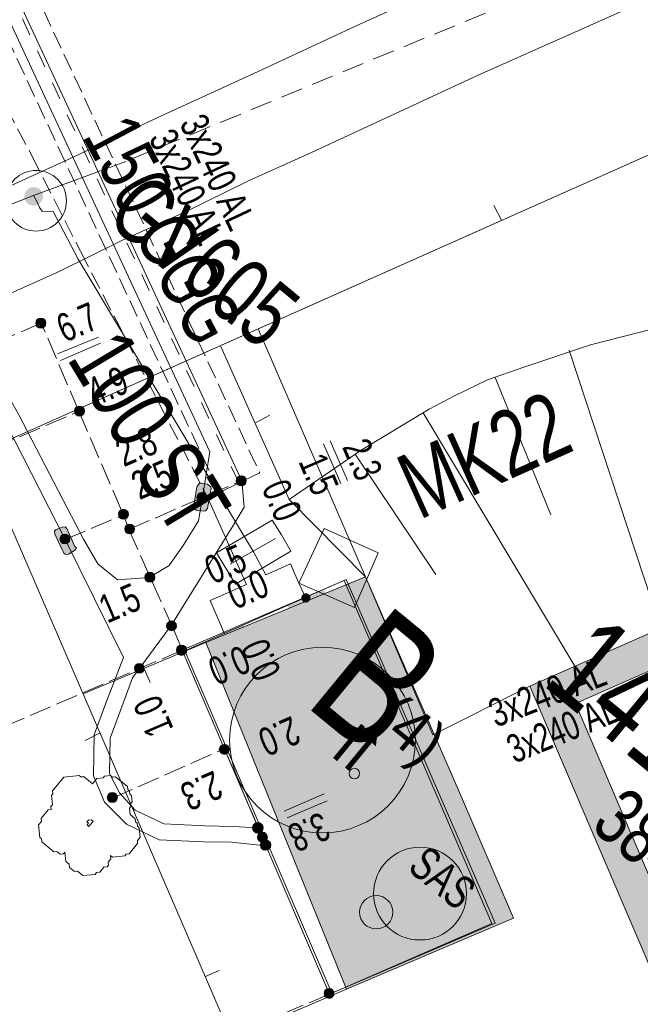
# Model space of a CAD drawing. Header units: metres. Extents: x -740 to 758, y -633 to 854.
# Tile 1025 of 1056: x 493 to 504, y 92 to 111. Entities that reach past the tile are written whole.
import ezdxf

# ---------------------------------------------------------------- set-up
doc = ezdxf.new("R2010")
doc.units = ezdxf.units.M
doc.header["$MEASUREMENT"] = 0
for name, pattern in [('333_125', [0.4576, 0.3328, -0.1248]), ('333_333', [0.6656, 0.3328, -0.3328]), ('416_125', [0.5408, 0.416, -0.1248]), ('416_208', [0.624, 0.416, -0.208])]:
    doc.linetypes.add(name, pattern=pattern)
for name, color, linetype in [('Gas.LOVION', 7, 'Continuous'), ('Gis.LOVION', 7, 'Continuous'), ('Grundkarte.LOVION', 7, 'Continuous'), ('Grundkarte_Text.LOVION', 7, 'Continuous'), ('Strom.LOVION', 7, 'Continuous'), ('StromBemass.LOVION', 7, 'Continuous'), ('Wasser.LOVION', 7, 'Continuous')]:
    doc.layers.add(name, color=color, linetype=linetype)
doc.styles.add('ERSTELLTER_STIL_1', font='arial.ttf')

msp = doc.modelspace()

# ---------------------------------------------------------------- hatches: boundary and pattern name
at = {"layer": 'Gas.LOVION', "linetype": 'Continuous', "lineweight": 13}
for points in [[(493.157, 107.532), (493.169, 107.55), (493.18, 107.569), (493.188, 107.589), (493.193, 107.611), (493.196, 107.632), (493.196, 107.654), (493.193, 107.676), (493.188, 107.697), (493.18, 107.718), (493.169, 107.737), (493.156, 107.755), (493.141, 107.771), (493.124, 107.785), (493.105, 107.796), (493.085, 107.806), (493.065, 107.812), (493.043, 107.816), (493.021, 107.818), (492.999, 107.816), (492.978, 107.812), (492.957, 107.805), (492.937, 107.796), (492.918, 107.784), (492.902, 107.77), (492.887, 107.754), (492.874, 107.736), (492.863, 107.717), (492.855, 107.696), (492.85, 107.675), (492.847, 107.653), (492.847, 107.631), (492.85, 107.61), (492.856, 107.588), (492.864, 107.568), (492.874, 107.549), (492.887, 107.531), (492.902, 107.515), (492.919, 107.501), (492.938, 107.489), (492.958, 107.48), (492.979, 107.473), (493, 107.469), (493.022, 107.468), (493.044, 107.47), (493.066, 107.474), (493.086, 107.481), (493.106, 107.49), (493.125, 107.502), (493.142, 107.516)], [(493.159, 107.533), (493.172, 107.551), (493.183, 107.57), (493.191, 107.59), (493.196, 107.612), (493.199, 107.633), (493.199, 107.655), (493.196, 107.677), (493.19, 107.698), (493.182, 107.719), (493.171, 107.738), (493.159, 107.756), (493.143, 107.772), (493.126, 107.786), (493.108, 107.797), (493.088, 107.807), (493.067, 107.813), (493.045, 107.817), (493.024, 107.819), (493.002, 107.817), (492.98, 107.813), (492.959, 107.806), (492.939, 107.797), (492.921, 107.785), (492.904, 107.771), (492.889, 107.755), (492.876, 107.737), (492.866, 107.718), (492.858, 107.697), (492.852, 107.676), (492.85, 107.654), (492.85, 107.632), (492.852, 107.61), (492.858, 107.589), (492.866, 107.569), (492.877, 107.55), (492.89, 107.532), (492.905, 107.516), (492.922, 107.502), (492.94, 107.49), (492.96, 107.481), (492.981, 107.474), (493.003, 107.47), (493.025, 107.469), (493.047, 107.47), (493.068, 107.475), (493.089, 107.481), (493.109, 107.491), (493.127, 107.503), (493.144, 107.517)], [(498.506, 100.217), (497.811, 99.927), (497.949, 99.571), (498.645, 99.861)], [(498.221, 100.016), (498.228, 100.024), (498.233, 100.034), (498.237, 100.044), (498.239, 100.055), (498.241, 100.066), (498.241, 100.076), (498.239, 100.087), (498.237, 100.098), (498.233, 100.108), (498.227, 100.117), (498.221, 100.126), (498.213, 100.134), (498.205, 100.141), (498.196, 100.147), (498.186, 100.151), (498.176, 100.155), (498.165, 100.157), (498.154, 100.157), (498.143, 100.157), (498.132, 100.155), (498.122, 100.151), (498.112, 100.147), (498.103, 100.141), (498.095, 100.134), (498.087, 100.126), (498.081, 100.117), (498.076, 100.107), (498.072, 100.097), (498.069, 100.087), (498.068, 100.076), (498.068, 100.065), (498.069, 100.054), (498.072, 100.044), (498.076, 100.034), (498.081, 100.024), (498.088, 100.015), (498.095, 100.007), (498.104, 100), (498.113, 99.995), (498.123, 99.99), (498.133, 99.987), (498.144, 99.985), (498.155, 99.984), (498.165, 99.985), (498.176, 99.987), (498.186, 99.99), (498.196, 99.995), (498.205, 100.001), (498.214, 100.008)]]:
    msp.add_hatch(color=7, dxfattribs=at).paths.add_polyline_path(points)
at = {"layer": 'Grundkarte.LOVION', "linetype": 'Continuous', "lineweight": 18}
for points in [[(507.378, 88.375), (503.237, 98.079), (513.55, 102.634), (525.335, 101.51), (525.568, 100.942), (526.017, 101.488), (525.778, 102.115), (513.455, 103.304), (502.378, 98.408), (506.783, 88.11)], [(498.917, 92.691), (502.067, 94.033), (501.033, 96.444), (499.28, 100.47), (496.268, 99.23)]]:
    msp.add_hatch(color=254, dxfattribs=at).paths.add_polyline_path(points)
at = {"layer": 'Strom.LOVION', "linetype": 'Continuous', "lineweight": 13}
for points in [[(496.099, 102.169), (496.045, 101.809), (496.051, 101.75), (496.083, 101.724), (496.113, 101.727), (496.232, 101.709), (496.262, 101.712), (496.301, 101.76), (496.368, 102.136), (496.365, 102.165), (496.301, 102.218), (496.181, 102.236), (496.152, 102.233)], [(493.423, 101.272), (493.591, 100.918), (493.623, 100.892), (493.681, 100.898), (493.793, 100.968), (493.832, 101.016), (493.8, 101.042), (493.649, 101.382), (493.617, 101.409), (493.558, 101.403), (493.444, 101.362), (493.417, 101.33)]]:
    msp.add_hatch(color=7, dxfattribs=at).paths.add_polyline_path(points)
at = {"layer": 'Strom.LOVION', "linetype": 'Continuous', "lineweight": 18}
for points in [[(497.326, 95.671), (497.333, 95.681), (497.339, 95.693), (497.344, 95.704), (497.347, 95.717), (497.348, 95.729), (497.348, 95.742), (497.347, 95.755), (497.344, 95.767), (497.339, 95.779), (497.333, 95.79), (497.325, 95.8), (497.317, 95.809), (497.307, 95.817), (497.296, 95.824), (497.284, 95.829), (497.272, 95.833), (497.26, 95.836), (497.247, 95.836), (497.235, 95.836), (497.222, 95.833), (497.21, 95.829), (497.199, 95.824), (497.188, 95.817), (497.178, 95.809), (497.169, 95.8), (497.162, 95.789), (497.156, 95.778), (497.151, 95.766), (497.148, 95.754), (497.147, 95.741), (497.147, 95.729), (497.148, 95.716), (497.151, 95.704), (497.156, 95.692), (497.162, 95.681), (497.17, 95.671), (497.179, 95.661), (497.188, 95.653), (497.199, 95.647), (497.211, 95.641), (497.223, 95.637), (497.235, 95.635), (497.248, 95.634), (497.261, 95.635), (497.273, 95.637), (497.285, 95.641), (497.297, 95.647), (497.307, 95.654), (497.317, 95.662)], [(497.471, 95.348), (497.478, 95.358), (497.484, 95.369), (497.488, 95.381), (497.492, 95.393), (497.493, 95.405), (497.493, 95.417), (497.491, 95.43), (497.488, 95.441), (497.484, 95.453), (497.478, 95.464), (497.47, 95.474), (497.462, 95.483), (497.452, 95.49), (497.442, 95.497), (497.431, 95.502), (497.419, 95.506), (497.407, 95.508), (497.395, 95.509), (497.382, 95.508), (497.37, 95.506), (497.359, 95.502), (497.347, 95.497), (497.337, 95.49), (497.328, 95.482), (497.319, 95.473), (497.312, 95.463), (497.306, 95.452), (497.302, 95.441), (497.299, 95.429), (497.297, 95.417), (497.297, 95.404), (497.299, 95.392), (497.302, 95.38), (497.306, 95.369), (497.312, 95.358), (497.32, 95.348), (497.328, 95.339), (497.338, 95.331), (497.348, 95.325), (497.359, 95.319), (497.371, 95.316), (497.383, 95.313), (497.395, 95.313), (497.408, 95.313), (497.42, 95.316), (497.431, 95.32), (497.443, 95.325), (497.453, 95.332), (497.462, 95.339)]]:
    msp.add_hatch(color=1, dxfattribs=at).paths.add_polyline_path(points)
at = {"layer": 'StromBemass.LOVION', "linetype": 'Continuous', "lineweight": 13}
for points in [[(493.229, 105.191), (493.236, 105.201), (493.241, 105.211), (493.246, 105.223), (493.249, 105.234), (493.25, 105.246), (493.25, 105.258), (493.248, 105.27), (493.245, 105.281), (493.241, 105.292), (493.235, 105.302), (493.228, 105.312), (493.22, 105.321), (493.211, 105.328), (493.201, 105.335), (493.19, 105.34), (493.179, 105.343), (493.167, 105.345), (493.155, 105.346), (493.143, 105.345), (493.132, 105.343), (493.12, 105.339), (493.11, 105.334), (493.1, 105.328), (493.091, 105.32), (493.082, 105.312), (493.076, 105.302), (493.07, 105.291), (493.065, 105.28), (493.063, 105.269), (493.061, 105.257), (493.061, 105.245), (493.063, 105.233), (493.066, 105.222), (493.07, 105.211), (493.076, 105.201), (493.083, 105.191), (493.091, 105.182), (493.1, 105.175), (493.11, 105.168), (493.121, 105.163), (493.132, 105.16), (493.144, 105.158), (493.156, 105.157), (493.168, 105.158), (493.179, 105.16), (493.191, 105.164), (493.201, 105.169), (493.211, 105.175), (493.221, 105.183)], [(493.23, 105.195), (493.237, 105.205), (493.243, 105.215), (493.247, 105.226), (493.25, 105.238), (493.251, 105.249), (493.251, 105.261), (493.25, 105.273), (493.247, 105.285), (493.242, 105.296), (493.237, 105.306), (493.23, 105.316), (493.221, 105.324), (493.212, 105.332), (493.202, 105.338), (493.191, 105.343), (493.18, 105.347), (493.168, 105.349), (493.157, 105.35), (493.145, 105.349), (493.133, 105.347), (493.122, 105.343), (493.111, 105.338), (493.101, 105.331), (493.092, 105.324), (493.084, 105.315), (493.077, 105.305), (493.071, 105.295), (493.067, 105.284), (493.064, 105.272), (493.062, 105.261), (493.062, 105.249), (493.064, 105.237), (493.067, 105.225), (493.071, 105.214), (493.077, 105.204), (493.084, 105.194), (493.092, 105.186), (493.102, 105.178), (493.112, 105.172), (493.122, 105.167), (493.134, 105.163), (493.145, 105.161), (493.157, 105.16), (493.169, 105.161), (493.181, 105.163), (493.192, 105.167), (493.203, 105.172), (493.213, 105.179), (493.222, 105.186)], [(493.234, 105.193), (493.241, 105.203), (493.247, 105.213), (493.251, 105.225), (493.254, 105.236), (493.255, 105.248), (493.255, 105.26), (493.254, 105.272), (493.251, 105.283), (493.246, 105.294), (493.24, 105.305), (493.233, 105.314), (493.225, 105.323), (493.216, 105.331), (493.206, 105.337), (493.195, 105.342), (493.184, 105.346), (493.172, 105.348), (493.16, 105.349), (493.148, 105.348), (493.136, 105.346), (493.125, 105.342), (493.114, 105.337), (493.104, 105.33), (493.095, 105.323), (493.087, 105.314), (493.08, 105.304), (493.074, 105.294), (493.07, 105.283), (493.067, 105.271), (493.066, 105.259), (493.066, 105.247), (493.067, 105.236), (493.07, 105.224), (493.075, 105.213), (493.08, 105.202), (493.087, 105.193), (493.096, 105.184), (493.105, 105.177), (493.115, 105.17), (493.126, 105.165), (493.137, 105.162), (493.149, 105.159), (493.161, 105.159), (493.173, 105.159), (493.184, 105.162), (493.196, 105.165), (493.206, 105.171), (493.217, 105.177), (493.226, 105.185)], [(493.96, 103.535), (493.967, 103.545), (493.972, 103.555), (493.976, 103.566), (493.979, 103.578), (493.981, 103.589), (493.981, 103.601), (493.979, 103.613), (493.976, 103.624), (493.972, 103.635), (493.966, 103.646), (493.959, 103.655), (493.951, 103.664), (493.942, 103.671), (493.932, 103.678), (493.921, 103.683), (493.91, 103.686), (493.898, 103.689), (493.887, 103.689), (493.875, 103.688), (493.863, 103.686), (493.852, 103.683), (493.841, 103.677), (493.831, 103.671), (493.822, 103.664), (493.814, 103.655), (493.807, 103.645), (493.802, 103.635), (493.797, 103.624), (493.794, 103.612), (493.793, 103.601), (493.793, 103.589), (493.794, 103.577), (493.797, 103.566), (493.802, 103.555), (493.808, 103.544), (493.815, 103.535), (493.823, 103.526), (493.832, 103.519), (493.842, 103.512), (493.852, 103.507), (493.864, 103.504), (493.875, 103.502), (493.887, 103.501), (493.899, 103.502), (493.911, 103.504), (493.922, 103.508), (493.932, 103.513), (493.942, 103.519), (493.952, 103.527)], [(497.008, 102.219), (497.015, 102.229), (497.021, 102.239), (497.025, 102.25), (497.028, 102.262), (497.03, 102.274), (497.03, 102.285), (497.028, 102.297), (497.025, 102.309), (497.021, 102.32), (497.015, 102.33), (497.008, 102.34), (497, 102.348), (496.991, 102.356), (496.981, 102.362), (496.97, 102.367), (496.959, 102.371), (496.947, 102.373), (496.935, 102.374), (496.923, 102.373), (496.912, 102.37), (496.901, 102.367), (496.89, 102.362), (496.88, 102.355), (496.871, 102.348), (496.863, 102.339), (496.856, 102.329), (496.85, 102.319), (496.846, 102.308), (496.843, 102.297), (496.841, 102.285), (496.841, 102.273), (496.843, 102.261), (496.846, 102.25), (496.85, 102.239), (496.856, 102.228), (496.863, 102.219), (496.871, 102.21), (496.88, 102.203), (496.89, 102.196), (496.901, 102.191), (496.912, 102.188), (496.924, 102.186), (496.936, 102.185), (496.948, 102.186), (496.959, 102.188), (496.971, 102.192), (496.981, 102.197), (496.991, 102.203), (497, 102.211)], [(496.268, 101.905), (496.275, 101.915), (496.281, 101.925), (496.285, 101.936), (496.288, 101.948), (496.29, 101.96), (496.29, 101.971), (496.288, 101.983), (496.285, 101.995), (496.281, 102.006), (496.275, 102.016), (496.268, 102.026), (496.26, 102.034), (496.251, 102.042), (496.241, 102.048), (496.23, 102.053), (496.219, 102.057), (496.207, 102.059), (496.195, 102.059), (496.183, 102.059), (496.172, 102.056), (496.161, 102.053), (496.15, 102.048), (496.14, 102.041), (496.131, 102.034), (496.123, 102.025), (496.116, 102.015), (496.11, 102.005), (496.106, 101.994), (496.103, 101.983), (496.102, 101.971), (496.102, 101.959), (496.103, 101.947), (496.106, 101.936), (496.11, 101.925), (496.116, 101.915), (496.123, 101.905), (496.131, 101.896), (496.14, 101.889), (496.15, 101.883), (496.161, 101.878), (496.172, 101.874), (496.184, 101.872), (496.196, 101.871), (496.208, 101.872), (496.219, 101.874), (496.231, 101.878), (496.241, 101.883), (496.251, 101.889), (496.26, 101.897)], [(496.268, 101.905), (496.275, 101.915), (496.281, 101.925), (496.285, 101.936), (496.288, 101.948), (496.29, 101.96), (496.29, 101.971), (496.288, 101.983), (496.285, 101.995), (496.281, 102.006), (496.275, 102.016), (496.268, 102.026), (496.26, 102.034), (496.251, 102.042), (496.241, 102.048), (496.23, 102.053), (496.219, 102.057), (496.207, 102.059), (496.195, 102.059), (496.183, 102.059), (496.172, 102.056), (496.161, 102.053), (496.15, 102.048), (496.14, 102.041), (496.131, 102.034), (496.123, 102.025), (496.116, 102.015), (496.11, 102.005), (496.106, 101.994), (496.103, 101.983), (496.102, 101.971), (496.102, 101.959), (496.103, 101.947), (496.106, 101.936), (496.11, 101.925), (496.116, 101.915), (496.123, 101.905), (496.131, 101.896), (496.14, 101.889), (496.15, 101.883), (496.161, 101.878), (496.172, 101.874), (496.184, 101.872), (496.196, 101.871), (496.208, 101.872), (496.219, 101.874), (496.231, 101.878), (496.241, 101.883), (496.251, 101.889), (496.26, 101.897)], [(494.788, 101.589), (494.795, 101.599), (494.8, 101.609), (494.805, 101.62), (494.807, 101.631), (494.809, 101.643), (494.809, 101.655), (494.807, 101.667), (494.804, 101.678), (494.8, 101.689), (494.794, 101.699), (494.787, 101.709), (494.779, 101.717), (494.77, 101.725), (494.76, 101.731), (494.75, 101.736), (494.738, 101.74), (494.727, 101.742), (494.715, 101.742), (494.703, 101.742), (494.692, 101.739), (494.681, 101.736), (494.67, 101.731), (494.66, 101.724), (494.651, 101.717), (494.643, 101.708), (494.636, 101.699), (494.631, 101.688), (494.626, 101.677), (494.623, 101.666), (494.622, 101.654), (494.622, 101.643), (494.623, 101.631), (494.626, 101.619), (494.631, 101.609), (494.637, 101.598), (494.643, 101.589), (494.652, 101.58), (494.661, 101.573), (494.671, 101.567), (494.681, 101.562), (494.692, 101.558), (494.704, 101.556), (494.716, 101.555), (494.727, 101.556), (494.739, 101.558), (494.75, 101.562), (494.761, 101.567), (494.771, 101.573), (494.78, 101.581)], [(494.902, 101.313), (494.909, 101.322), (494.914, 101.332), (494.918, 101.343), (494.921, 101.354), (494.923, 101.366), (494.923, 101.377), (494.921, 101.389), (494.918, 101.4), (494.914, 101.41), (494.908, 101.42), (494.901, 101.43), (494.894, 101.438), (494.885, 101.446), (494.875, 101.452), (494.864, 101.457), (494.853, 101.46), (494.842, 101.462), (494.831, 101.463), (494.819, 101.462), (494.808, 101.46), (494.797, 101.456), (494.786, 101.451), (494.777, 101.445), (494.768, 101.438), (494.76, 101.429), (494.753, 101.42), (494.748, 101.41), (494.743, 101.399), (494.74, 101.388), (494.739, 101.376), (494.739, 101.365), (494.741, 101.353), (494.743, 101.342), (494.748, 101.332), (494.753, 101.322), (494.76, 101.312), (494.768, 101.304), (494.777, 101.296), (494.787, 101.29), (494.797, 101.285), (494.808, 101.282), (494.82, 101.28), (494.831, 101.279), (494.843, 101.28), (494.854, 101.282), (494.865, 101.286), (494.875, 101.291), (494.885, 101.297), (494.894, 101.304)], [(493.684, 101.123), (493.691, 101.133), (493.696, 101.143), (493.7, 101.154), (493.703, 101.166), (493.705, 101.177), (493.705, 101.189), (493.703, 101.201), (493.7, 101.212), (493.696, 101.223), (493.69, 101.233), (493.683, 101.242), (493.675, 101.251), (493.666, 101.258), (493.656, 101.265), (493.646, 101.27), (493.635, 101.273), (493.623, 101.275), (493.611, 101.276), (493.6, 101.275), (493.588, 101.273), (493.577, 101.269), (493.566, 101.264), (493.557, 101.258), (493.548, 101.251), (493.54, 101.242), (493.533, 101.232), (493.527, 101.222), (493.523, 101.211), (493.52, 101.2), (493.518, 101.188), (493.519, 101.177), (493.52, 101.165), (493.523, 101.154), (493.527, 101.143), (493.533, 101.132), (493.54, 101.123), (493.548, 101.114), (493.557, 101.107), (493.567, 101.101), (493.578, 101.096), (493.589, 101.092), (493.6, 101.09), (493.612, 101.089), (493.624, 101.09), (493.635, 101.092), (493.646, 101.096), (493.657, 101.101), (493.667, 101.107), (493.676, 101.115)], [(495.286, 100.4), (495.293, 100.41), (495.299, 100.421), (495.304, 100.432), (495.306, 100.443), (495.308, 100.455), (495.308, 100.467), (495.306, 100.479), (495.303, 100.491), (495.299, 100.502), (495.293, 100.512), (495.286, 100.522), (495.278, 100.531), (495.269, 100.538), (495.258, 100.544), (495.248, 100.55), (495.236, 100.553), (495.225, 100.555), (495.213, 100.556), (495.201, 100.555), (495.189, 100.553), (495.178, 100.549), (495.167, 100.544), (495.157, 100.538), (495.147, 100.53), (495.139, 100.521), (495.132, 100.512), (495.127, 100.501), (495.122, 100.49), (495.119, 100.478), (495.118, 100.467), (495.118, 100.455), (495.119, 100.443), (495.122, 100.431), (495.127, 100.42), (495.133, 100.41), (495.14, 100.4), (495.148, 100.391), (495.157, 100.384), (495.167, 100.377), (495.178, 100.372), (495.19, 100.369), (495.201, 100.366), (495.213, 100.366), (495.225, 100.367), (495.237, 100.369), (495.248, 100.373), (495.259, 100.378), (495.269, 100.384), (495.278, 100.392)], [(495.286, 100.4), (495.293, 100.41), (495.299, 100.421), (495.304, 100.432), (495.306, 100.443), (495.308, 100.455), (495.308, 100.467), (495.306, 100.479), (495.303, 100.491), (495.299, 100.502), (495.293, 100.512), (495.286, 100.522), (495.278, 100.531), (495.269, 100.538), (495.258, 100.544), (495.248, 100.55), (495.236, 100.553), (495.225, 100.555), (495.213, 100.556), (495.201, 100.555), (495.189, 100.553), (495.178, 100.549), (495.167, 100.544), (495.157, 100.538), (495.147, 100.53), (495.139, 100.521), (495.132, 100.512), (495.127, 100.501), (495.122, 100.49), (495.119, 100.478), (495.118, 100.467), (495.118, 100.455), (495.119, 100.443), (495.122, 100.431), (495.127, 100.42), (495.133, 100.41), (495.14, 100.4), (495.148, 100.391), (495.157, 100.384), (495.167, 100.377), (495.178, 100.372), (495.19, 100.369), (495.201, 100.366), (495.213, 100.366), (495.225, 100.367), (495.237, 100.369), (495.248, 100.373), (495.259, 100.378), (495.269, 100.384), (495.278, 100.392)], [(495.692, 99.487), (495.699, 99.496), (495.704, 99.506), (495.709, 99.517), (495.711, 99.528), (495.713, 99.54), (495.713, 99.552), (495.711, 99.563), (495.708, 99.574), (495.704, 99.585), (495.698, 99.595), (495.692, 99.604), (495.684, 99.613), (495.675, 99.62), (495.665, 99.626), (495.654, 99.631), (495.643, 99.635), (495.632, 99.637), (495.62, 99.638), (495.609, 99.637), (495.597, 99.635), (495.586, 99.631), (495.576, 99.626), (495.566, 99.62), (495.557, 99.613), (495.549, 99.604), (495.543, 99.595), (495.537, 99.584), (495.533, 99.574), (495.53, 99.562), (495.529, 99.551), (495.529, 99.539), (495.53, 99.528), (495.533, 99.517), (495.537, 99.506), (495.543, 99.496), (495.55, 99.486), (495.558, 99.478), (495.567, 99.471), (495.576, 99.464), (495.587, 99.459), (495.598, 99.456), (495.609, 99.454), (495.621, 99.453), (495.633, 99.454), (495.644, 99.456), (495.655, 99.46), (495.665, 99.465), (495.675, 99.471), (495.684, 99.478)], [(495.692, 99.487), (495.699, 99.496), (495.704, 99.506), (495.709, 99.517), (495.711, 99.528), (495.713, 99.54), (495.713, 99.552), (495.711, 99.563), (495.708, 99.574), (495.704, 99.585), (495.698, 99.595), (495.692, 99.604), (495.684, 99.613), (495.675, 99.62), (495.665, 99.626), (495.654, 99.631), (495.643, 99.635), (495.632, 99.637), (495.62, 99.638), (495.609, 99.637), (495.597, 99.635), (495.586, 99.631), (495.576, 99.626), (495.566, 99.62), (495.557, 99.613), (495.549, 99.604), (495.543, 99.595), (495.537, 99.584), (495.533, 99.574), (495.53, 99.562), (495.529, 99.551), (495.529, 99.539), (495.53, 99.528), (495.533, 99.517), (495.537, 99.506), (495.543, 99.496), (495.55, 99.486), (495.558, 99.478), (495.567, 99.471), (495.576, 99.464), (495.587, 99.459), (495.598, 99.456), (495.609, 99.454), (495.621, 99.453), (495.633, 99.454), (495.644, 99.456), (495.655, 99.46), (495.665, 99.465), (495.675, 99.471), (495.684, 99.478)], [(495.883, 99.027), (495.89, 99.037), (495.895, 99.047), (495.9, 99.058), (495.903, 99.07), (495.904, 99.082), (495.904, 99.094), (495.903, 99.106), (495.9, 99.117), (495.895, 99.128), (495.889, 99.139), (495.882, 99.148), (495.874, 99.157), (495.865, 99.164), (495.855, 99.171), (495.844, 99.176), (495.833, 99.179), (495.821, 99.182), (495.809, 99.182), (495.797, 99.182), (495.785, 99.179), (495.774, 99.176), (495.763, 99.17), (495.753, 99.164), (495.744, 99.156), (495.736, 99.148), (495.729, 99.138), (495.723, 99.128), (495.719, 99.116), (495.716, 99.105), (495.715, 99.093), (495.715, 99.081), (495.716, 99.069), (495.719, 99.058), (495.724, 99.047), (495.729, 99.036), (495.736, 99.027), (495.745, 99.018), (495.754, 99.01), (495.764, 99.004), (495.775, 98.999), (495.786, 98.995), (495.798, 98.993), (495.81, 98.993), (495.822, 98.993), (495.833, 98.996), (495.845, 98.999), (495.855, 99.004), (495.865, 99.011), (495.875, 99.018)], [(495.885, 99.022), (495.892, 99.032), (495.898, 99.042), (495.902, 99.054), (495.905, 99.065), (495.907, 99.077), (495.907, 99.089), (495.905, 99.101), (495.902, 99.112), (495.898, 99.124), (495.892, 99.134), (495.885, 99.144), (495.877, 99.152), (495.867, 99.16), (495.857, 99.166), (495.846, 99.172), (495.835, 99.175), (495.823, 99.177), (495.811, 99.178), (495.799, 99.177), (495.787, 99.175), (495.776, 99.171), (495.765, 99.166), (495.755, 99.16), (495.746, 99.152), (495.738, 99.143), (495.731, 99.134), (495.725, 99.123), (495.721, 99.112), (495.718, 99.1), (495.716, 99.088), (495.716, 99.076), (495.718, 99.065), (495.721, 99.053), (495.725, 99.042), (495.731, 99.031), (495.738, 99.022), (495.746, 99.013), (495.756, 99.005), (495.766, 98.999), (495.777, 98.994), (495.788, 98.99), (495.8, 98.988), (495.812, 98.987), (495.824, 98.988), (495.836, 98.99), (495.847, 98.994), (495.858, 98.999), (495.868, 99.006), (495.877, 99.013)], [(495.887, 99.025), (495.894, 99.035), (495.899, 99.046), (495.904, 99.057), (495.907, 99.069), (495.908, 99.08), (495.908, 99.092), (495.907, 99.104), (495.904, 99.116), (495.899, 99.127), (495.893, 99.138), (495.886, 99.147), (495.878, 99.156), (495.869, 99.164), (495.859, 99.17), (495.848, 99.175), (495.836, 99.179), (495.824, 99.181), (495.813, 99.182), (495.801, 99.181), (495.789, 99.179), (495.777, 99.175), (495.767, 99.17), (495.756, 99.163), (495.747, 99.156), (495.739, 99.147), (495.732, 99.137), (495.726, 99.126), (495.722, 99.115), (495.719, 99.104), (495.717, 99.092), (495.718, 99.08), (495.719, 99.068), (495.722, 99.056), (495.727, 99.045), (495.732, 99.035), (495.739, 99.025), (495.748, 99.016), (495.757, 99.009), (495.767, 99.002), (495.778, 98.997), (495.789, 98.994), (495.801, 98.991), (495.813, 98.991), (495.825, 98.991), (495.837, 98.994), (495.848, 98.997), (495.859, 99.003), (495.869, 99.009), (495.878, 99.017)], [(495.087, 98.684), (495.094, 98.693), (495.1, 98.703), (495.104, 98.714), (495.107, 98.725), (495.108, 98.737), (495.108, 98.748), (495.107, 98.76), (495.104, 98.771), (495.1, 98.782), (495.094, 98.792), (495.087, 98.801), (495.079, 98.81), (495.07, 98.817), (495.06, 98.823), (495.05, 98.828), (495.039, 98.831), (495.028, 98.834), (495.016, 98.834), (495.005, 98.834), (494.993, 98.831), (494.982, 98.828), (494.972, 98.823), (494.962, 98.817), (494.953, 98.809), (494.945, 98.801), (494.939, 98.791), (494.933, 98.781), (494.929, 98.77), (494.926, 98.759), (494.925, 98.748), (494.925, 98.736), (494.926, 98.725), (494.929, 98.714), (494.933, 98.703), (494.939, 98.693), (494.946, 98.683), (494.954, 98.675), (494.963, 98.668), (494.972, 98.661), (494.983, 98.657), (494.994, 98.653), (495.005, 98.651), (495.017, 98.65), (495.028, 98.651), (495.04, 98.653), (495.051, 98.657), (495.061, 98.662), (495.071, 98.668), (495.08, 98.675)], [(495.087, 98.684), (495.094, 98.693), (495.1, 98.703), (495.104, 98.714), (495.107, 98.725), (495.108, 98.737), (495.108, 98.748), (495.107, 98.76), (495.104, 98.771), (495.1, 98.782), (495.094, 98.792), (495.087, 98.801), (495.079, 98.81), (495.07, 98.817), (495.06, 98.823), (495.05, 98.828), (495.039, 98.831), (495.028, 98.834), (495.016, 98.834), (495.005, 98.834), (494.993, 98.831), (494.982, 98.828), (494.972, 98.823), (494.962, 98.817), (494.953, 98.809), (494.945, 98.801), (494.939, 98.791), (494.933, 98.781), (494.929, 98.77), (494.926, 98.759), (494.925, 98.748), (494.925, 98.736), (494.926, 98.725), (494.929, 98.714), (494.933, 98.703), (494.939, 98.693), (494.946, 98.683), (494.954, 98.675), (494.963, 98.668), (494.972, 98.661), (494.983, 98.657), (494.994, 98.653), (495.005, 98.651), (495.017, 98.65), (495.028, 98.651), (495.04, 98.653), (495.051, 98.657), (495.061, 98.662), (495.071, 98.668), (495.08, 98.675)], [(496.69, 97.155), (496.697, 97.164), (496.703, 97.175), (496.707, 97.186), (496.71, 97.197), (496.712, 97.209), (496.712, 97.221), (496.71, 97.233), (496.707, 97.244), (496.703, 97.256), (496.697, 97.266), (496.69, 97.276), (496.682, 97.284), (496.673, 97.292), (496.663, 97.298), (496.652, 97.303), (496.641, 97.307), (496.629, 97.309), (496.617, 97.31), (496.605, 97.309), (496.593, 97.307), (496.582, 97.303), (496.571, 97.298), (496.561, 97.291), (496.552, 97.284), (496.544, 97.275), (496.537, 97.265), (496.531, 97.255), (496.527, 97.244), (496.524, 97.232), (496.523, 97.221), (496.523, 97.209), (496.524, 97.197), (496.527, 97.185), (496.532, 97.174), (496.537, 97.164), (496.544, 97.154), (496.553, 97.146), (496.562, 97.138), (496.572, 97.132), (496.583, 97.127), (496.594, 97.123), (496.606, 97.121), (496.618, 97.12), (496.629, 97.121), (496.641, 97.123), (496.652, 97.127), (496.663, 97.132), (496.673, 97.138), (496.682, 97.146)], [(494.579, 96.248), (494.586, 96.258), (494.592, 96.268), (494.596, 96.279), (494.599, 96.291), (494.6, 96.302), (494.6, 96.314), (494.599, 96.326), (494.596, 96.338), (494.591, 96.349), (494.586, 96.359), (494.579, 96.369), (494.57, 96.378), (494.561, 96.385), (494.551, 96.391), (494.54, 96.396), (494.529, 96.4), (494.517, 96.402), (494.505, 96.403), (494.493, 96.402), (494.482, 96.4), (494.47, 96.396), (494.46, 96.391), (494.45, 96.385), (494.44, 96.377), (494.432, 96.368), (494.425, 96.359), (494.42, 96.348), (494.415, 96.337), (494.412, 96.326), (494.411, 96.314), (494.411, 96.302), (494.412, 96.29), (494.415, 96.279), (494.42, 96.267), (494.426, 96.257), (494.433, 96.247), (494.441, 96.239), (494.45, 96.231), (494.46, 96.225), (494.471, 96.22), (494.482, 96.216), (494.494, 96.214), (494.506, 96.213), (494.518, 96.214), (494.53, 96.216), (494.541, 96.22), (494.552, 96.225), (494.562, 96.232), (494.571, 96.239)], [(497.406, 95.5), (497.413, 95.51), (497.419, 95.52), (497.423, 95.531), (497.426, 95.542), (497.427, 95.554), (497.427, 95.566), (497.426, 95.577), (497.423, 95.588), (497.419, 95.599), (497.413, 95.61), (497.406, 95.619), (497.398, 95.627), (497.389, 95.635), (497.379, 95.641), (497.369, 95.646), (497.357, 95.65), (497.346, 95.652), (497.334, 95.652), (497.323, 95.652), (497.311, 95.649), (497.3, 95.646), (497.289, 95.641), (497.28, 95.635), (497.271, 95.627), (497.263, 95.619), (497.256, 95.609), (497.25, 95.599), (497.246, 95.588), (497.243, 95.577), (497.242, 95.565), (497.242, 95.553), (497.243, 95.542), (497.246, 95.53), (497.251, 95.52), (497.256, 95.509), (497.263, 95.5), (497.271, 95.491), (497.28, 95.484), (497.29, 95.478), (497.301, 95.473), (497.312, 95.469), (497.323, 95.467), (497.335, 95.466), (497.347, 95.467), (497.358, 95.469), (497.369, 95.473), (497.38, 95.478), (497.389, 95.484), (497.398, 95.492)], [(498.663, 92.554), (498.67, 92.563), (498.676, 92.573), (498.68, 92.584), (498.683, 92.595), (498.684, 92.607), (498.684, 92.619), (498.683, 92.63), (498.68, 92.641), (498.676, 92.652), (498.67, 92.662), (498.663, 92.672), (498.655, 92.68), (498.646, 92.687), (498.636, 92.694), (498.626, 92.699), (498.615, 92.702), (498.603, 92.704), (498.592, 92.705), (498.58, 92.704), (498.569, 92.702), (498.558, 92.698), (498.547, 92.693), (498.537, 92.687), (498.529, 92.68), (498.521, 92.671), (498.514, 92.662), (498.508, 92.652), (498.504, 92.641), (498.501, 92.63), (498.5, 92.618), (498.5, 92.606), (498.501, 92.595), (498.504, 92.584), (498.509, 92.573), (498.514, 92.563), (498.521, 92.553), (498.529, 92.545), (498.538, 92.538), (498.548, 92.531), (498.558, 92.526), (498.569, 92.523), (498.581, 92.521), (498.592, 92.52), (498.604, 92.521), (498.615, 92.523), (498.626, 92.527), (498.637, 92.532), (498.647, 92.538), (498.656, 92.545)]]:
    msp.add_hatch(color=7, dxfattribs=at).paths.add_polyline_path(points)
at = {"layer": 'Wasser.LOVION', "linetype": 'Continuous', "lineweight": 13}
msp.add_hatch(color=7, dxfattribs=at).paths.add_polyline_path([(496.974, 99.565), (496.281, 99.246), (496.433, 98.906), (497.112, 99.209)])

# ---------------------------------------------------------------- linework, layer by layer
at = {"layer": 'Gas.LOVION', "color": 1, "linetype": '416_208', "lineweight": 18}
msp.add_lwpolyline([(550.571, 131.331), (494.76, 108.304)], dxfattribs=at)
at = {"layer": 'Gas.LOVION', "color": 1, "linetype": 'Continuous', "lineweight": 18}
for points in [[(494.76, 108.304), (493.02, 107.661), (486.773, 105.203), (485.633, 104.766)], [(493.02, 107.661), (493.074, 107.562), (493.131, 107.435), (493.182, 107.366), (493.39, 107.357), (493.862, 106.457), (497.164, 100.943), (497.399, 100.508), (497.866, 100.716), (498.021, 100.347), (498.15, 100.079)]]:
    msp.add_lwpolyline(points, dxfattribs=at)
at = {"layer": 'Gas.LOVION', "color": 7, "linetype": 'Continuous', "lineweight": 13}
for points in [[(497.695, 101.261), (497.52, 101.539), (496.472, 100.919), (496.825, 100.333), (497.873, 100.953)], [(498.021, 100.347), (499.071, 99.888), (499.516, 100.921), (498.496, 101.383)]]:
    msp.add_lwpolyline(points, close=True, dxfattribs=at)
msp.add_lwpolyline([(497.584, 101.191), (496.729, 100.708)], dxfattribs=at)
for centre, radius in [((493.069, 107.561), 0.572), ((498.467, 97.39), 1.751), ((499.068, 96.759), 0.0987)]:
    msp.add_circle(centre, radius, dxfattribs=at)
at = {"layer": 'Gis.LOVION', "color": 44, "linetype": 'Continuous', "lineweight": 18}
msp.add_lwpolyline([(495.87, 99.072), (498.915, 100.419), (501.721, 93.94), (498.643, 92.62)], close=True, dxfattribs=at)
at = {"layer": 'Grundkarte.LOVION', "color": 253, "linetype": 'Continuous', "lineweight": 18}
for points in [[(544.915, 128.872), (537.427, 125.657), (536.152, 125.089), (533.003, 123.747), (526.651, 120.998), (523.502, 119.655), (513.974, 115.532), (501.399, 109.928), (498.261, 108.469), (497.072, 107.938), (495.888, 107.35), (494.698, 106.82), (493.515, 106.231), (492.325, 105.701), (491.168, 105.145), (489.952, 104.582), (488.794, 104.026), (487.611, 103.437), (486.421, 102.907), (485.237, 102.318)], [(475.822, 94.925), (479.066, 96.513), (485.325, 99.608), (491.988, 102.801), (496.761, 91.771), (504.067, 74.781), (496.761, 91.771), (498.917, 92.691), (502.067, 94.033), (501.033, 96.444), (499.28, 100.47), (497.256, 105.149), (512.889, 112.115), (531.371, 120.188), (547.069, 127.102)], [(484.506, 104.05), (486.343, 104.909), (488.122, 105.763), (491.796, 107.482), (493.607, 108.309), (495.444, 109.168), (497.255, 109.996), (499.092, 110.855), (500.903, 111.682)], [(519.572, 93.646), (506.783, 88.11), (502.378, 98.408), (513.455, 103.304), (525.778, 102.115), (526.017, 101.488)]]:
    msp.add_lwpolyline(points, dxfattribs=at)
at = {"layer": 'Grundkarte.LOVION', "color": 8, "linetype": 'Continuous', "lineweight": 18}
for points in [[(547.069, 127.102), (531.371, 120.188), (512.889, 112.115), (491.988, 102.801), (485.325, 99.608), (479.066, 96.513), (475.822, 94.925)], [(547.069, 127.102), (531.371, 120.188), (512.889, 112.115), (491.988, 102.801), (485.325, 99.608), (479.066, 96.513), (475.822, 94.925)], [(475.822, 94.925), (479.066, 96.513), (485.325, 99.608), (491.988, 102.801), (496.761, 91.771), (504.067, 74.781), (496.761, 91.771), (491.988, 102.801), (512.889, 112.115), (531.371, 120.188), (547.069, 127.102)], [(497.256, 105.149), (512.889, 112.115), (531.371, 120.188), (547.069, 127.102)], [(484.506, 104.05), (486.343, 104.909), (488.122, 105.763), (491.796, 107.482), (493.607, 108.309), (495.444, 109.168), (497.255, 109.996), (499.092, 110.855), (500.903, 111.682)], [(501.698, 107.475), (501.844, 107.193)], [(496.55, 104.814), (497.837, 101.925)], [(497.475, 103.515), (497.193, 103.369)], [(504.067, 74.781), (496.761, 91.771), (491.988, 102.801)], [(496.268, 99.23), (493.968, 98.266)], [(495.218, 98.477), (495.105, 98.732)], [(493.995, 97.382), (494.277, 97.528)], [(496.518, 93.047), (496.263, 92.934)]]:
    msp.add_lwpolyline(points, dxfattribs=at)
at = {"layer": 'Grundkarte.LOVION', "color": 7, "linetype": 'Continuous', "lineweight": 13}
for points in [[(515.707, 107.485), (513.941, 107.105), (512.292, 106.737), (510.054, 106.045), (509.358, 105.918), (508.713, 105.855), (506.239, 105.465), (505.021, 105.228), (503.522, 104.845), (502.262, 104.426), (501.577, 104.182), (500.956, 103.885), (500.478, 103.631), (499.194, 102.855), (497.837, 101.925), (499.28, 100.47), (500.546, 97.49), (502.378, 98.408), (513.455, 103.304), (513.427, 103.597), (509.541, 104.044), (509.616, 104.791), (526.594, 102.845)], [(503.118, 104.746), (504.842, 99.506)], [(501.72, 104.226), (502.771, 101.639)], [(500.367, 103.561), (503.227, 98.787)], [(525.568, 100.942), (525.335, 101.51), (513.55, 102.634), (503.237, 98.079), (507.378, 88.375), (506.783, 88.11), (502.378, 98.408), (513.455, 103.304), (525.778, 102.115), (526.017, 101.488)], [(499.083, 102.785), (500.606, 100.511)]]:
    msp.add_lwpolyline(points, dxfattribs=at)
at = {"layer": 'Grundkarte.LOVION', "color": 253, "linetype": 'Continuous', "lineweight": 18}
msp.add_lwpolyline([(491.988, 102.801), (497.256, 105.149), (499.28, 100.47), (501.033, 96.444), (502.067, 94.033), (498.917, 92.691), (496.761, 91.771)], close=True, dxfattribs=at)
at = {"layer": 'Grundkarte.LOVION', "color": 8, "linetype": 'Continuous', "lineweight": 18}
msp.add_lwpolyline([(498.917, 92.691), (496.268, 99.23), (499.28, 100.47), (501.033, 96.444), (502.067, 94.033)], close=True, dxfattribs=at)
at = {"layer": 'Grundkarte.LOVION', "color": 9, "linetype": 'Continuous', "lineweight": 18}
for points in [[(494.474, 95.212), (494.479, 95.153), (494.427, 95.089), (494.432, 95.03), (494.406, 94.998), (494.347, 94.993), (494.268, 94.896), (494.21, 94.89), (494.183, 94.858), (493.949, 94.835), (493.852, 94.915), (493.794, 94.909), (493.698, 94.988), (493.692, 95.047), (493.628, 95.1), (493.61, 95.275), (493.584, 95.243), (493.525, 95.237), (493.461, 95.29), (493.403, 95.284), (493.178, 95.469), (493.172, 95.528), (493.14, 95.554), (493.117, 95.789), (493.17, 95.853), (493.164, 95.911), (493.296, 96.072), (493.355, 96.078), (493.349, 96.136), (493.375, 96.168), (493.358, 96.344), (493.384, 96.376), (493.379, 96.435), (493.59, 96.692), (493.883, 96.721), (493.915, 96.694), (493.974, 96.7), (494.134, 96.568), (494.213, 96.664), (494.331, 96.676), (494.357, 96.708), (494.474, 96.719), (494.506, 96.693), (494.565, 96.699), (494.79, 96.514), (494.795, 96.455), (494.828, 96.429), (494.833, 96.37), (494.865, 96.344), (494.877, 96.227), (494.85, 96.194), (494.856, 96.136), (494.83, 96.104), (494.841, 95.987), (494.938, 95.907), (494.943, 95.849), (494.976, 95.822), (494.981, 95.764), (495.013, 95.738), (495.031, 95.562), (494.978, 95.498), (494.983, 95.439), (494.825, 95.246), (494.766, 95.24), (494.74, 95.208), (494.506, 95.185)], [(494.092, 95.795), (494.065, 95.763), (494.033, 95.789), (494.059, 95.822), (494.027, 95.848), (494.054, 95.88), (494.112, 95.886), (494.144, 95.859), (494.118, 95.827)]]:
    msp.add_lwpolyline(points, close=True, dxfattribs=at)
msp.add_circle((499.48, 94.142), 0.314, dxfattribs=at)
at = {"layer": 'Strom.LOVION', "color": 1, "linetype": 'Continuous', "lineweight": 18}
for points in [[(497.245, 95.734), (496.784, 95.763), (496.252, 95.77), (495.479, 95.813), (494.937, 96.07), (494.639, 96.395), (494.455, 96.762), (494.464, 97.428), (494.663, 97.964), (494.885, 98.562), (495.616, 99.55), (496.765, 101.406), (496.994, 101.783), (496.945, 102.281), (487.869, 121.802), (487.92, 122.487), (488.268, 122.713), (490.412, 123.454), (495.176, 125.516), (495.508, 126.051), (495.815, 126.229)], [(496.207, 101.972), (496.345, 102.828), (487.55, 121.741), (487.551, 122.037), (487.725, 122.216), (489.343, 122.744), (490.159, 123.016)], [(498.769, 76.066), (492.857, 90.133), (488.202, 101.012), (487.956, 101.565), (487.894, 102.046), (487.963, 102.555), (488.204, 103.111), (488.474, 103.374), (491.395, 104.635), (491.693, 104.605), (492.108, 104.291), (492.459, 104.029), (492.745, 103.525), (493.819, 101.458), (493.964, 101.177), (494.231, 100.715), (494.601, 100.411), (495.202, 100.455), (495.579, 100.684), (495.851, 101.08), (496.133, 101.522), (496.207, 101.972)], [(493.626, 101.158), (492.493, 103.382), (492.229, 103.815), (491.923, 104.066), (491.589, 104.314), (491.439, 104.329), (488.646, 103.125), (488.458, 102.929), (488.254, 102.451), (488.19, 102.046), (488.23, 101.636), (488.379, 101.325), (488.486, 101.129), (493.141, 90.249), (499.283, 75.643)], [(497.397, 95.394), (496.754, 95.464), (496.222, 95.471), (495.39, 95.508), (494.771, 95.802), (494.36, 96.22), (494.149, 96.717), (494.163, 97.487), (494.385, 98.085), (494.715, 98.945), (493.626, 101.158)]]:
    msp.add_lwpolyline(points, dxfattribs=at)
at = {"layer": 'Strom.LOVION', "color": 7, "linetype": '333_125', "lineweight": 13}
msp.add_lwpolyline([(497.285, 102.432), (496.523, 102.062), (487.418, 121.58), (488.166, 121.934)], close=True, dxfattribs=at)
at = {"layer": 'Strom.LOVION', "color": 9, "linetype": '333_333', "lineweight": 18}
msp.add_lwpolyline([(496.889, 102.246), (487.8, 121.751)], dxfattribs=at)
at = {"layer": 'Strom.LOVION', "color": 7, "linetype": 'Continuous', "lineweight": 13}
for points in [[(496.099, 102.169), (496.152, 102.233), (496.181, 102.236), (496.301, 102.218), (496.365, 102.165), (496.368, 102.136), (496.301, 101.76), (496.262, 101.712), (496.232, 101.709), (496.113, 101.727), (496.083, 101.724), (496.051, 101.75), (496.045, 101.809)], [(493.423, 101.272), (493.417, 101.33), (493.444, 101.362), (493.558, 101.403), (493.617, 101.409), (493.649, 101.382), (493.8, 101.042), (493.832, 101.016), (493.793, 100.968), (493.681, 100.898), (493.623, 100.892), (493.591, 100.918)], [(501.662, 93.934), (498.601, 92.601), (495.824, 99.083), (498.873, 100.4)]]:
    msp.add_lwpolyline(points, close=True, dxfattribs=at)
for centre, radius in [((497.248, 95.735), 0.101), ((497.395, 95.411), 0.0982)]:
    msp.add_circle(centre, radius, dxfattribs=at)
at = {"layer": 'Strom.LOVION', "color": 1, "linetype": 'Continuous', "lineweight": 18}
msp.add_circle((500.306, 94.495), 0.875, dxfattribs=at)
at = {"layer": 'StromBemass.LOVION', "color": 7, "linetype": '416_125', "lineweight": 13}
for points in [[(493.876, 103.592), (493.167, 105.251), (491.706, 104.621), (488.204, 103.111)], [(488.289, 101.183), (493.876, 103.592), (494.718, 101.635), (494.818, 101.364), (495.632, 99.537), (495.824, 99.083), (490.208, 96.672)], [(494.818, 101.364), (496.945, 102.281)], [(493.61, 101.172), (494.718, 101.635)], [(495.824, 99.083), (497.337, 95.551)], [(494.501, 96.293), (496.612, 97.224)], [(498.601, 92.601), (492.998, 90.206)]]:
    msp.add_lwpolyline(points, dxfattribs=at)
at = {"layer": 'StromBemass.LOVION', "color": 7, "linetype": 'Continuous', "lineweight": 13}
for points in [[(493.474, 104.675), (494.242, 104.987)], [(493.531, 104.548), (494.283, 104.873)], [(498.488, 102.978), (498.812, 102.227)], [(498.615, 103.035), (498.94, 102.284)], [(498.498, 96.374), (497.746, 96.049)], [(498.555, 96.246), (497.803, 95.922)]]:
    msp.add_lwpolyline(points, dxfattribs=at)
for centre, radius in [((493.156, 105.251), 0.0946), ((493.157, 105.255), 0.0947), ((493.16, 105.254), 0.095), ((493.887, 103.595), 0.0941), ((496.936, 102.279), 0.0943), ((496.196, 101.965), 0.0942), ((496.196, 101.965), 0.0942), ((494.715, 101.649), 0.0937), ((494.831, 101.371), 0.0919), ((493.612, 101.183), 0.0933), ((495.213, 100.461), 0.0952), ((495.213, 100.461), 0.0952), ((495.621, 99.545), 0.0923), ((495.621, 99.545), 0.0923), ((495.809, 99.087), 0.0949), ((495.811, 99.083), 0.0954), ((495.813, 99.086), 0.0955), ((495.016, 98.742), 0.092), ((495.016, 98.742), 0.092), ((496.617, 97.215), 0.0948), ((494.506, 96.308), 0.0949), ((497.335, 95.559), 0.093), ((498.592, 92.612), 0.0924)]:
    msp.add_circle(centre, radius, dxfattribs=at)
at = {"layer": 'Wasser.LOVION', "color": 150, "linetype": '333_125', "lineweight": 18}
msp.add_lwpolyline([(488.413, 116.993), (492.991, 108.411), (493.906, 106.609), (496.295, 101.981)], dxfattribs=at)
at = {"layer": 'Wasser.LOVION', "color": 150, "linetype": 'Continuous', "lineweight": 18}
msp.add_lwpolyline([(496.295, 101.981), (497.033, 100.324), (496.353, 100.021), (496.621, 99.397)], dxfattribs=at)

# ---------------------------------------------------------------- texts
at = {"layer": 'Gas.LOVION', "color": 7, "linetype": 'Continuous', "lineweight": 13, "attachment_point": 7, "style": 'ERSTELLTER_STIL_1'}
for s, insert, char_height, rotation in [('{\\A1;\\W0.71561x;GV605}', (494.338, 107.18), 1.24492, 320.2968), ('{\\A1;\\W0.71562x;MK22}', (500.289, 101.537), 1.24491, 24.191), ('{\\A1;\\W0.71557x;B}', (498.096, 98.076), 2.48997, 320.5848), ('{\\A1;\\W0.71561x;141}', (502.578, 98.457), 1.77844, 320.5841)]:
    msp.add_mtext(s, dxfattribs=dict(at, insert=insert, char_height=char_height, rotation=rotation))
at = {"layer": 'Gas.LOVION', "color": 1, "linetype": 'Continuous', "lineweight": 18, "insert": (493.623, 104.578), "char_height": 1.24491, "attachment_point": 7, "rotation": 301.0271, "style": 'ERSTELLTER_STIL_1'}
msp.add_mtext('{\\A1;\\W0.71562x;100 ST}', dxfattribs=at)
at = {"layer": 'Grundkarte_Text.LOVION', "color": 7, "linetype": 'Continuous', "lineweight": 13, "char_height": 0.83073, "attachment_point": 7, "rotation": 320.5841, "style": 'ERSTELLTER_STIL_1'}
for s, insert in [('{\\A1;\\W0.89450x;(4)}', (499.214, 97.488)), ('{\\A1;\\W0.89448x;II}', (498.594, 97.116))]:
    msp.add_mtext(s, dxfattribs=dict(at, insert=insert))
at = {"layer": 'Strom.LOVION', "color": 1, "linetype": 'Continuous', "lineweight": 18, "attachment_point": 7, "style": 'ERSTELLTER_STIL_1'}
for s, insert, char_height, rotation in [('{\\A1;\\W0.72506x;3x240 AL}', (495.757, 109.018), 0.53354, 295.2463), ('{\\A1;\\W0.72505x;3x240 AL}', (495.178, 108.74), 0.53354, 295.2463), ('{\\A1;\\W0.72505x;3x240 AL}', (501.74, 97.616), 0.53354, 21.238), ('{\\A1;\\W0.68551x;3x240 AL }', (502.09, 96.938), 0.53353, 22.2374), ('{\\A1;\\W0.71560x;SAS}', (500.045, 94.943), 0.62251, 320.5829)]:
    msp.add_mtext(s, dxfattribs=dict(at, insert=insert, char_height=char_height, rotation=rotation))
at = {"layer": 'Strom.LOVION', "color": 7, "linetype": 'Continuous', "lineweight": 13, "insert": (503.49, 95.72), "char_height": 1.06709, "attachment_point": 7, "rotation": 320.5841, "style": 'ERSTELLTER_STIL_1'}
msp.add_mtext('{\\A1;\\W0.71557x;3845}', dxfattribs=at)
at = {"layer": 'StromBemass.LOVION', "color": 7, "linetype": 'Continuous', "lineweight": 13, "attachment_point": 7, "style": 'ERSTELLTER_STIL_1'}
for s, insert, char_height, rotation in [('{\\A1;\\W0.71552x;6.7}', (493.611, 104.873), 0.53356, 23.2425), ('{\\A1;\\W0.71562x;4.9}', (494.18, 103.671), 0.53353, 23.2376), ('{\\A1;\\W0.71559x;2.8}', (494.725, 102.528), 0.53356, 23.2425), ('{\\A1;\\W0.71557x;2.3}', (498.825, 102.917), 0.53355, 293.245), ('{\\A1;\\W0.71558x;1.5}', (498.001, 102.64), 0.53355, 293.245), ('{\\A1;\\W0.71560x;2.5}', (495.021, 101.907), 0.53355, 23.2428), ('{\\A1;\\W0.71557x;0.0}', (497.306, 102.144), 0.53355, 293.245), ('{\\A1;\\W0.71562x;0.5}', (496.406, 100.314), 0.53353, 23.2373), ('{\\A1;\\W0.71559x;0.0}', (496.824, 99.838), 0.53356, 23.2425), ('{\\A1;\\W0.71559x;1.5}', (494.412, 99.578), 0.53356, 23.2425), ('{\\A1;\\W0.71559x;0.0}', (496.941, 99.199), 0.53354, 203.2494), ('{\\A1;\\W0.71555x;0.0}', (497.704, 98.671), 0.53357, 113.2363), ('{\\A1;\\W0.71562x;1.0}', (495.675, 97.603), 0.53352, 113.2385), ('{\\A1;\\W0.71556x;2.0}', (497.887, 97.859), 0.53356, 203.2545), ('{\\A1;\\W0.71556x;2.3}', (496.422, 96.83), 0.53356, 203.2545), ('{\\A1;\\W0.71559x;3.8}', (498.446, 96.052), 0.53354, 203.2494)]:
    msp.add_mtext(s, dxfattribs=dict(at, insert=insert, char_height=char_height, rotation=rotation))
at = {"layer": 'Wasser.LOVION', "color": 150, "linetype": 'Continuous', "lineweight": 18, "insert": (493.916, 108.775), "char_height": 1.06709, "attachment_point": 7, "rotation": 297.8649, "style": 'ERSTELLTER_STIL_1'}
msp.add_mtext('{\\A1;\\W0.71558x;150 GGG}', dxfattribs=at)

doc.saveas('drawing.dxf')
